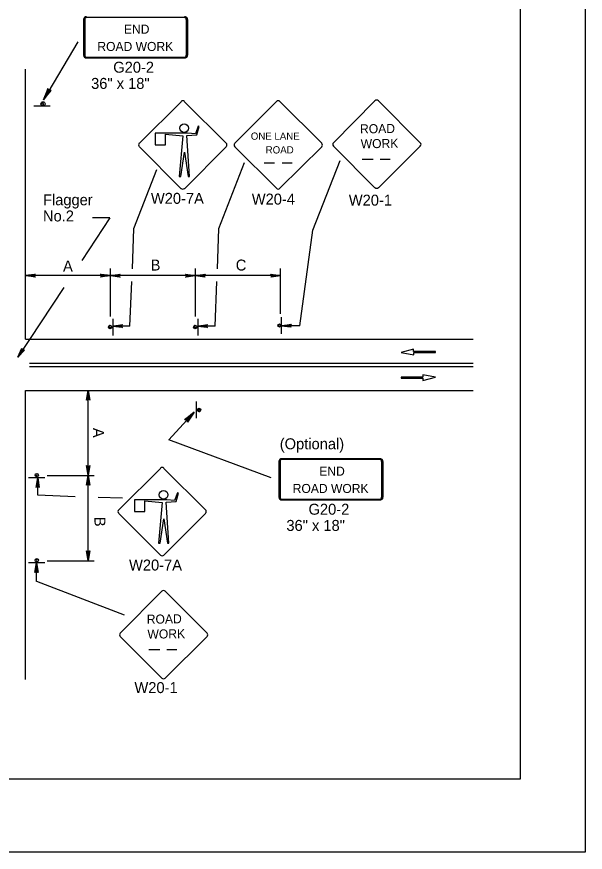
# Model space of a CAD drawing. Extents: x -14145 to -13521, y 30244 to 30661.
# Drawn here: x -13870.06 to -13859.17, y 30505.81 to 30521.81 of the extents above; entities that cross this region are included whole.
import ezdxf

# ---------------------------------------------------------------- set-up
doc = ezdxf.new("R2010")
doc.units = 0
for name, color, linetype in [('1', 7, 'Continuous'), ('10', 7, 'Continuous'), ('2', 7, 'Continuous'), ('3', 7, 'Continuous'), ('61', 7, 'Continuous')]:
    doc.layers.add(name, color=color, linetype=linetype)

msp = doc.modelspace()

# ---------------------------------------------------------------- linework, layer by layer
at = {"layer": '1'}
for p, q in [((-13868.783, 30521.759), (-13868.783, 30521.071)), ((-13868.758, 30521.759), (-13868.758, 30521.071)), ((-13866.849, 30521.795), (-13868.722, 30521.795)), ((-13866.849, 30521.795), (-13868.722, 30521.795)), ((-13866.813, 30521.071), (-13866.813, 30521.759)), ((-13866.788, 30521.071), (-13866.788, 30521.759)), ((-13868.722, 30521.034), (-13866.849, 30521.034)), ((-13868.722, 30521.019), (-13866.849, 30521.019)), ((-13869.897, 30515.635), (-13869.897, 30520.807)), ((-13866.912, 30520.181), (-13867.714, 30519.386)), ((-13866.049, 30519.386), (-13866.852, 30520.181)), ((-13865.089, 30520.187), (-13865.884, 30519.385)), ((-13864.22, 30519.385), (-13865.023, 30520.187)), ((-13863.202, 30520.199), (-13863.997, 30519.396)), ((-13862.334, 30519.396), (-13863.136, 30520.199)), ((-13869.732, 30520.1), (-13869.42, 30520.1)), ((-13869.732, 30520.1), (-13869.42, 30520.1)), ((-13866.589, 30519.716), (-13866.642, 30519.566)), ((-13866.612, 30519.544), (-13866.567, 30519.709)), ((-13866.567, 30519.709), (-13866.589, 30519.716)), ((-13866.792, 30519.581), (-13867.414, 30519.581)), ((-13867.414, 30519.581), (-13867.414, 30519.356)), ((-13867.212, 30519.356), (-13867.212, 30519.559)), ((-13867.212, 30519.559), (-13866.882, 30519.529)), ((-13866.882, 30519.529), (-13866.949, 30518.749)), ((-13866.807, 30519.536), (-13866.612, 30519.544)), ((-13866.754, 30518.749), (-13866.807, 30519.536)), ((-13866.642, 30519.566), (-13866.792, 30519.581)), ((-13867.414, 30519.356), (-13867.212, 30519.356)), ((-13867.714, 30519.319), (-13866.912, 30518.516)), ((-13866.919, 30518.749), (-13866.852, 30519.214)), ((-13866.852, 30518.516), (-13866.049, 30519.319)), ((-13866.852, 30519.214), (-13866.777, 30518.749)), ((-13865.884, 30519.318), (-13865.089, 30518.523)), ((-13865.023, 30518.523), (-13864.22, 30519.318)), ((-13863.997, 30519.33), (-13863.202, 30518.535)), ((-13863.136, 30518.535), (-13862.334, 30519.33)), ((-13864.389, 30517.722), (-13863.865, 30519.057)), ((-13863.449, 30519.082), (-13863.238, 30519.082)), ((-13863.105, 30519.082), (-13862.912, 30519.082)), ((-13867.823, 30517.751), (-13867.38, 30518.882)), ((-13866.193, 30517.751), (-13865.698, 30519.015)), ((-13865.326, 30519.01), (-13865.126, 30519.01)), ((-13864.982, 30519.01), (-13864.789, 30519.01)), ((-13866.949, 30518.749), (-13866.919, 30518.749)), ((-13866.777, 30518.749), (-13866.754, 30518.749)), ((-13868.279, 30517.96), (-13868.818, 30517.143)), ((-13868.279, 30517.96), (-13868.609, 30517.96)), ((-13867.847, 30516.983), (-13867.823, 30517.751)), ((-13866.217, 30516.983), (-13866.193, 30517.751)), ((-13864.641, 30515.891), (-13864.389, 30517.722)), ((-13868.267, 30516.065), (-13868.267, 30516.985)), ((-13866.637, 30516.065), (-13866.637, 30516.985)), ((-13865.013, 30516.119), (-13865.013, 30516.985)), ((-13868.267, 30516.851), (-13869.897, 30516.851)), ((-13866.643, 30516.851), (-13868.267, 30516.851)), ((-13865.013, 30516.851), (-13866.637, 30516.851)), ((-13867.895, 30515.885), (-13867.861, 30516.739)), ((-13866.265, 30515.885), (-13866.231, 30516.739)), ((-13869.161, 30516.622), (-13870.041, 30515.287)), ((-13868.225, 30516.023), (-13868.225, 30515.705)), ((-13866.595, 30516.023), (-13866.595, 30515.705)), ((-13864.995, 30516.053), (-13864.995, 30515.735)), ((-13867.895, 30515.885), (-13868.225, 30515.885)), ((-13866.265, 30515.885), (-13866.595, 30515.885)), ((-13864.641, 30515.891), (-13864.995, 30515.891)), ((-13869.897, 30515.635), (-13861.323, 30515.635)), ((-13862.461, 30515.443), (-13862.702, 30515.377)), ((-13862.702, 30515.377), (-13862.458, 30515.331)), ((-13862.461, 30515.398), (-13862.461, 30515.443)), ((-13862.044, 30515.398), (-13862.461, 30515.398)), ((-13862.458, 30515.331), (-13862.458, 30515.376)), ((-13862.458, 30515.376), (-13862.044, 30515.376)), ((-13862.044, 30515.376), (-13862.044, 30515.398)), ((-13869.817, 30515.176), (-13861.323, 30515.176)), ((-13869.817, 30515.11), (-13861.323, 30515.11)), ((-13862.288, 30514.907), (-13862.702, 30514.907)), ((-13862.702, 30514.907), (-13862.702, 30514.885)), ((-13862.702, 30514.885), (-13862.286, 30514.885)), ((-13862.044, 30514.906), (-13862.288, 30514.953)), ((-13862.288, 30514.953), (-13862.288, 30514.907)), ((-13862.286, 30514.84), (-13862.044, 30514.906)), ((-13862.286, 30514.885), (-13862.286, 30514.84)), ((-13869.897, 30514.651), (-13861.323, 30514.651)), ((-13869.897, 30509.113), (-13869.897, 30514.651)), ((-13868.694, 30513.021), (-13868.694, 30514.651)), ((-13866.62, 30514.121), (-13866.62, 30514.439)), ((-13865.191, 30512.976), (-13867.152, 30513.709)), ((-13865.042, 30513.294), (-13865.042, 30512.606)), ((-13865.017, 30513.294), (-13865.017, 30512.606)), ((-13863.108, 30513.345), (-13864.981, 30513.345)), ((-13863.108, 30513.345), (-13864.981, 30513.345)), ((-13863.108, 30513.33), (-13864.981, 30513.33)), ((-13863.108, 30513.33), (-13864.981, 30513.33)), ((-13863.072, 30512.606), (-13863.072, 30513.294)), ((-13863.047, 30512.606), (-13863.047, 30513.294)), ((-13867.308, 30513.159), (-13868.11, 30512.364)), ((-13866.445, 30512.364), (-13867.248, 30513.159)), ((-13869.522, 30512.979), (-13869.84, 30512.979)), ((-13869.66, 30512.649), (-13869.66, 30512.979)), ((-13869.48, 30513.021), (-13868.577, 30513.021)), ((-13868.694, 30511.397), (-13868.694, 30513.021)), ((-13869.659, 30512.65), (-13868.946, 30512.622)), ((-13866.985, 30512.694), (-13867.038, 30512.544)), ((-13867.008, 30512.522), (-13866.963, 30512.687)), ((-13866.963, 30512.687), (-13866.985, 30512.694)), ((-13868.506, 30512.608), (-13868.038, 30512.593)), ((-13867.188, 30512.559), (-13867.81, 30512.559)), ((-13867.81, 30512.559), (-13867.81, 30512.334)), ((-13867.608, 30512.334), (-13867.608, 30512.537)), ((-13867.608, 30512.537), (-13867.278, 30512.507)), ((-13867.278, 30512.507), (-13867.345, 30511.727)), ((-13867.203, 30512.514), (-13867.008, 30512.522)), ((-13867.15, 30511.727), (-13867.203, 30512.514)), ((-13867.038, 30512.544), (-13867.188, 30512.559)), ((-13864.981, 30512.569), (-13863.108, 30512.569)), ((-13864.981, 30512.554), (-13863.108, 30512.554)), ((-13867.81, 30512.334), (-13867.608, 30512.334)), ((-13868.11, 30512.297), (-13867.308, 30511.494)), ((-13867.315, 30511.727), (-13867.248, 30512.192)), ((-13867.248, 30511.494), (-13866.445, 30512.297)), ((-13867.248, 30512.192), (-13867.173, 30511.727)), ((-13867.345, 30511.727), (-13867.315, 30511.727)), ((-13867.173, 30511.727), (-13867.15, 30511.727)), ((-13869.522, 30511.349), (-13869.84, 30511.349)), ((-13869.684, 30510.995), (-13869.684, 30511.349)), ((-13869.48, 30511.391), (-13868.577, 30511.391)), ((-13869.683, 30510.996), (-13868.006, 30510.353)), ((-13867.285, 30510.807), (-13868.08, 30510.004)), ((-13866.417, 30510.004), (-13867.219, 30510.807)), ((-13868.08, 30509.938), (-13867.285, 30509.143)), ((-13867.219, 30509.143), (-13866.417, 30509.938)), ((-13867.532, 30509.69), (-13867.321, 30509.69)), ((-13867.189, 30509.69), (-13866.995, 30509.69))]:
    msp.add_line(p, q, dxfattribs=at)
for points in [[(-13869.717, 30516.833), (-13869.723, 30516.845), (-13869.897, 30516.851), (-13869.717, 30516.833), (-13869.711, 30516.821), (-13869.897, 30516.851), (-13869.729, 30516.863), (-13869.723, 30516.875), (-13869.897, 30516.851), (-13869.711, 30516.881), (-13869.723, 30516.875)], [(-13868.447, 30516.875), (-13868.441, 30516.863), (-13868.267, 30516.851), (-13868.447, 30516.875), (-13868.459, 30516.881), (-13868.267, 30516.851), (-13868.441, 30516.845), (-13868.447, 30516.833), (-13868.267, 30516.851), (-13868.459, 30516.821), (-13868.447, 30516.833)], [(-13868.093, 30516.827), (-13868.099, 30516.839), (-13868.267, 30516.851), (-13868.093, 30516.827), (-13868.081, 30516.821), (-13868.267, 30516.851), (-13868.099, 30516.857), (-13868.093, 30516.869), (-13868.267, 30516.851), (-13868.081, 30516.881), (-13868.093, 30516.869)], [(-13866.817, 30516.869), (-13866.811, 30516.857), (-13866.643, 30516.851), (-13866.817, 30516.869), (-13866.829, 30516.881), (-13866.643, 30516.851), (-13866.811, 30516.839), (-13866.817, 30516.827), (-13866.643, 30516.851), (-13866.829, 30516.821), (-13866.817, 30516.827)], [(-13866.463, 30516.827), (-13866.469, 30516.839), (-13866.637, 30516.851), (-13866.463, 30516.827), (-13866.451, 30516.821), (-13866.637, 30516.851), (-13866.469, 30516.857), (-13866.463, 30516.869), (-13866.637, 30516.851), (-13866.451, 30516.881), (-13866.463, 30516.869)], [(-13865.187, 30516.869), (-13865.181, 30516.857), (-13865.013, 30516.851), (-13865.187, 30516.869), (-13865.199, 30516.881), (-13865.013, 30516.851), (-13865.181, 30516.839), (-13865.187, 30516.827), (-13865.013, 30516.851), (-13865.199, 30516.821), (-13865.187, 30516.827)], [(-13868.051, 30515.861), (-13868.057, 30515.873), (-13868.225, 30515.885), (-13868.051, 30515.861), (-13868.039, 30515.855), (-13868.225, 30515.885), (-13868.057, 30515.891), (-13868.051, 30515.903), (-13868.225, 30515.885), (-13868.039, 30515.915), (-13868.051, 30515.903)], [(-13866.421, 30515.861), (-13866.427, 30515.873), (-13866.595, 30515.885), (-13866.421, 30515.861), (-13866.409, 30515.855), (-13866.595, 30515.885), (-13866.427, 30515.891), (-13866.421, 30515.903), (-13866.595, 30515.885), (-13866.409, 30515.915), (-13866.421, 30515.903)], [(-13864.815, 30515.867), (-13864.821, 30515.879), (-13864.995, 30515.891), (-13864.815, 30515.867), (-13864.809, 30515.861), (-13864.995, 30515.891), (-13864.821, 30515.897), (-13864.815, 30515.909), (-13864.995, 30515.891), (-13864.809, 30515.921), (-13864.815, 30515.909)], [(-13869.923, 30515.424), (-13869.936, 30515.426), (-13870.041, 30515.287), (-13869.923, 30515.424), (-13869.914, 30515.426), (-13870.041, 30515.287), (-13869.951, 30515.436), (-13869.958, 30515.447), (-13870.041, 30515.287), (-13869.965, 30515.459), (-13869.958, 30515.447)], [(-13868.712, 30514.471), (-13868.7, 30514.477), (-13868.694, 30514.651), (-13868.712, 30514.471), (-13868.724, 30514.465), (-13868.694, 30514.651), (-13868.682, 30514.483), (-13868.67, 30514.477), (-13868.694, 30514.651), (-13868.664, 30514.465), (-13868.67, 30514.477)], [(-13868.67, 30513.201), (-13868.682, 30513.195), (-13868.694, 30513.021), (-13868.67, 30513.201), (-13868.664, 30513.213), (-13868.694, 30513.021), (-13868.7, 30513.195), (-13868.712, 30513.201), (-13868.694, 30513.021), (-13868.724, 30513.213), (-13868.712, 30513.201)], [(-13869.684, 30512.805), (-13869.672, 30512.811), (-13869.66, 30512.979), (-13869.684, 30512.805), (-13869.69, 30512.793), (-13869.66, 30512.979), (-13869.654, 30512.811), (-13869.642, 30512.805), (-13869.66, 30512.979), (-13869.63, 30512.793), (-13869.642, 30512.805)], [(-13868.718, 30512.847), (-13868.706, 30512.853), (-13868.694, 30513.021), (-13868.718, 30512.847), (-13868.724, 30512.835), (-13868.694, 30513.021), (-13868.688, 30512.853), (-13868.676, 30512.847), (-13868.694, 30513.021), (-13868.664, 30512.835), (-13868.676, 30512.847)], [(-13868.676, 30511.571), (-13868.688, 30511.565), (-13868.694, 30511.397), (-13868.676, 30511.571), (-13868.664, 30511.583), (-13868.694, 30511.397), (-13868.706, 30511.565), (-13868.718, 30511.571), (-13868.694, 30511.397), (-13868.724, 30511.583), (-13868.718, 30511.571)], [(-13869.708, 30511.169), (-13869.696, 30511.175), (-13869.684, 30511.349), (-13869.708, 30511.169), (-13869.714, 30511.163), (-13869.684, 30511.349), (-13869.678, 30511.175), (-13869.666, 30511.169), (-13869.684, 30511.349), (-13869.654, 30511.163), (-13869.666, 30511.169)]]:
    msp.add_lwpolyline(points, dxfattribs=at)
for centre, radius in [((-13869.56, 30520.139), 0.0408), ((-13866.855, 30519.675), 0.0844), ((-13868.274, 30515.865), 0.0325), ((-13866.644, 30515.865), 0.0325), ((-13865.031, 30515.896), 0.0298), ((-13866.571, 30514.278), 0.0325), ((-13869.68, 30513.03), 0.0325), ((-13867.25, 30512.652), 0.0844), ((-13869.68, 30511.4), 0.0325)]:
    msp.add_circle(centre, radius, dxfattribs=at)
for centre, radius, start, end in [((-13869.568, 30520.134), 0.0214, 279.521, 274.2501), ((-13866.883, 30520.153), 0.0465, 45, 135), ((-13865.057, 30520.154), 0.0465, 45, 135), ((-13863.169, 30520.167), 0.0465, 45, 135), ((-13867.682, 30519.354), 0.0465, 135, 225), ((-13866.084, 30519.354), 0.0465, 315, 45), ((-13865.852, 30519.351), 0.0465, 135, 225), ((-13864.253, 30519.351), 0.0465, 315, 45), ((-13863.964, 30519.364), 0.0465, 135, 225), ((-13862.366, 30519.364), 0.0465, 315, 45), ((-13866.883, 30518.555), 0.0465, 225, 315), ((-13865.057, 30518.556), 0.0465, 225, 315), ((-13863.169, 30518.569), 0.0465, 225, 315), ((-13868.275, 30515.876), 0.0214, 355.7499, 350.479), ((-13866.645, 30515.876), 0.0214, 355.7499, 350.479), ((-13865.03, 30515.896), 0.0214, 355.7499, 350.479), ((-13866.57, 30514.267), 0.0214, 175.7499, 170.479), ((-13867.278, 30513.131), 0.0465, 45, 135), ((-13869.668, 30513.03), 0.0214, 265.7499, 260.479), ((-13868.077, 30512.332), 0.0465, 135, 225), ((-13866.479, 30512.332), 0.0465, 315, 45), ((-13869.668, 30511.4), 0.0214, 265.7499, 260.479), ((-13867.278, 30511.533), 0.0465, 225, 315), ((-13867.252, 30510.774), 0.0465, 45, 135), ((-13868.047, 30509.972), 0.0465, 135, 225), ((-13866.449, 30509.971), 0.0465, 315, 45), ((-13867.252, 30509.176), 0.0465, 225, 315)]:
    msp.add_arc(centre, radius, start, end, dxfattribs=at)
for centre, major_axis, ratio, start_param, end_param in [((-13868.724, 30521.757), (0.0609, 0), 0.839899, 1.570796, 3.141593), ((-13868.724, 30521.757), (0, -0.0365), 0.999938, 3.141593, 4.712389), ((-13866.851, 30521.757), (-0.0609, 0), 0.839899, 3.141593, 4.712389), ((-13866.851, 30521.757), (0, 0.0365), 0.999938, 4.712389, 6.283185), ((-13868.724, 30521.07), (0.0609, 0), 0.839899, 3.141593, 4.712389), ((-13868.724, 30521.07), (0, -0.0365), 0.999938, 4.712389, 6.283185), ((-13866.851, 30521.07), (0, 0.0365), 0.999938, 3.141593, 4.712389), ((-13866.851, 30521.07), (-0.0609, 0), 0.839899, 1.570796, 3.141593), ((-13864.983, 30513.293), (0.0609, 0), 0.839899, 1.570796, 3.141593), ((-13864.983, 30513.293), (0, -0.0365), 0.999938, 3.141593, 4.712389), ((-13863.11, 30513.293), (-0.0609, 0), 0.839899, 3.141593, 4.712389), ((-13863.11, 30513.293), (0, 0.0365), 0.999938, 4.712389, 6.283185), ((-13864.983, 30512.605), (0.0609, 0), 0.839899, 3.141593, 4.712389), ((-13864.983, 30512.605), (0, -0.0365), 0.999938, 4.712389, 6.283185), ((-13863.11, 30512.605), (0, 0.0365), 0.999938, 3.141593, 4.712389), ((-13863.11, 30512.605), (-0.0609, 0), 0.839899, 1.570796, 3.141593)]:
    msp.add_ellipse(centre, major_axis=major_axis, ratio=ratio, start_param=start_param, end_param=end_param, dxfattribs=at)
at = {"layer": '10'}
for p, q in [((-13860.422, 30529.777), (-13860.422, 30507.207)), ((-13860.422, 30507.207), (-13891.874, 30507.207))]:
    msp.add_line(p, q, dxfattribs=at)
at = {"layer": '3'}
for p, q in [((-13868.893, 30521.33), (-13869.552, 30520.219)), ((-13867.152, 30513.709), (-13866.666, 30514.236))]:
    msp.add_line(p, q, dxfattribs=at)
for points in [[(-13869.464, 30520.42), (-13869.455, 30520.405), (-13869.552, 30520.219), (-13869.464, 30520.42), (-13869.467, 30520.435), (-13869.552, 30520.219), (-13869.436, 30520.394), (-13869.419, 30520.393), (-13869.552, 30520.219), (-13869.404, 30520.398), (-13869.419, 30520.393)], [(-13866.834, 30514.094), (-13866.817, 30514.09), (-13866.666, 30514.236), (-13866.834, 30514.094), (-13866.848, 30514.093), (-13866.666, 30514.236), (-13866.8, 30514.075), (-13866.794, 30514.059), (-13866.666, 30514.236), (-13866.794, 30514.043), (-13866.794, 30514.059)]]:
    msp.add_lwpolyline(points, dxfattribs=at)
at = {"layer": '61'}
msp.add_lwpolyline([(-13892.174, 30531.307), (-13859.174, 30531.307), (-13859.174, 30505.807), (-13892.174, 30505.807)], close=True, dxfattribs=at)

# ---------------------------------------------------------------- texts
at = {"layer": '1'}
for s, height, p in [('END', 0.173, (-13868.009, 30521.484)), ('ROAD WORK', 0.173, (-13868.518, 30521.153)), ('ONE LANE', 0.1386, (-13865.58, 30519.453)), ('ROAD', 0.1389, (-13865.295, 30519.19)), ('END', 0.173, (-13864.268, 30513.019)), ('ROAD WORK', 0.173, (-13864.777, 30512.688))]:
    msp.add_text(s, height=height, dxfattribs=at).set_placement(p)
for s, height, rotation, p in [('ROAD', 0.1735, 0.7566, (-13863.487, 30519.574)), ('WORK', 0.1733, 0.7588, (-13863.474, 30519.289)), ('ROAD', 0.1735, 0.7566, (-13867.571, 30510.183)), ('WORK', 0.1733, 0.7588, (-13867.558, 30509.898))]:
    msp.add_text(s, height=height, rotation=rotation, dxfattribs=at).set_placement(p)
at = {"layer": '2'}
for s, p in [('G20-2', (-13868.214, 30520.737)), ('36" x 18"', (-13868.638, 30520.427)), ('Flagger', (-13869.56, 30518.198)), ('W20-7A', (-13867.493, 30518.226)), ('W20-4', (-13865.561, 30518.211)), ('W20-1', (-13863.703, 30518.191)), ('No.2', (-13869.56, 30517.888)), ('A', (-13869.176, 30516.929)), ('B', (-13867.498, 30516.948)), ('C', (-13865.868, 30516.948)), ('(Optional)', (-13865.025, 30513.525)), ('G20-2', (-13864.474, 30512.272)), ('36" x 18"', (-13864.898, 30511.962)), ('W20-7A', (-13867.912, 30511.203)), ('W20-1', (-13867.808, 30508.856))]:
    msp.add_text(s, height=0.21, dxfattribs=at).set_placement(p)
for s, p in [('A', (-13868.603, 30513.935)), ('B', (-13868.574, 30512.231))]:
    msp.add_text(s, height=0.21, rotation=270, dxfattribs=at).set_placement(p)

doc.saveas('drawing.dxf')
